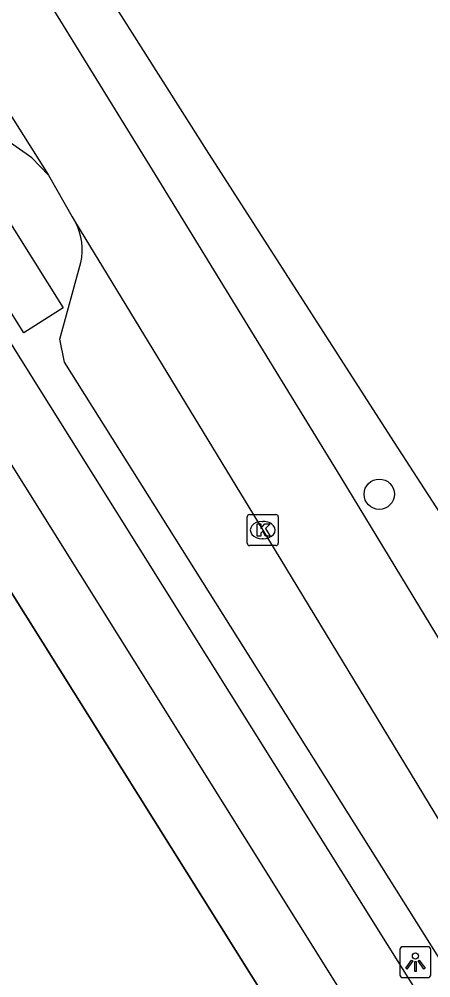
# Model space of a CAD drawing. Extents: x 159280 to 160375, y 384531 to 385872.
# Drawn here: x 160216.24 to 160229.53, y 384964 to 384994.94 of the extents above; entities that cross this region are included whole.
import ezdxf

# ---------------------------------------------------------------- set-up
doc = ezdxf.new("R2010")
doc.units = 0
for name, color, linetype in [('IMGEO_Boom', 7, 'Continuous'), ('IMGEO_Fietspad_gesloten', 7, 'Continuous'), ('IMGEO_Kolk', 7, 'Continuous'), ('IMGEO_Lichtpunt', 7, 'Continuous'), ('IMGEO_Muur', 7, 'Continuous'), ('IMGEO_OVBaan_open', 7, 'Continuous'), ('IMGEO_Parkeervlak_open', 7, 'Continuous'), ('IMGEO_Rijbaan_regionaal_gesloten', 7, 'Continuous'), ('IMGEO_Voetpad_open', 7, 'Continuous')]:
    doc.layers.add(name, color=color, linetype=linetype)

msp = doc.modelspace()

# ---------------------------------------------------------------- linework, layer by layer
at = {"layer": 'IMGEO_Boom'}
msp.add_circle((160227.863, 384979.608), 0.489, dxfattribs=at)
at = {"layer": 'IMGEO_Fietspad_gesloten'}
for points in [[(160166.876, 385059.364), (160179.615, 385038.726), (160198.505, 385008.409), (160203.781, 385000), (160214.678, 384982.63), (160251.676, 384923.535), (160258.549, 384912.567), (160259.224, 384911.491)], [(160256.348, 384920.093), (160253.532, 384924.541), (160216.485, 384983.663), (160210.087, 384993.902)]]:
    msp.add_lwpolyline(points, dxfattribs=at)
at = {"layer": 'IMGEO_Kolk'}
for p, q in [((160223.599, 384978.025), (160223.599, 384978.877)), ((160223.674, 384978.951), (160224.526, 384978.951)), ((160224.6, 384978.877), (160224.6, 384978.025)), ((160224.087, 384978.731), (160224.112, 384978.731)), ((160224.526, 384977.951), (160223.674, 384977.951)), ((160224.11, 384978.171), (160224.085, 384978.171))]:
    msp.add_line(p, q, dxfattribs=at)
for points in [[(160223.599, 384978.025), (160223.599, 384978.877)], [(160223.674, 384978.951), (160224.526, 384978.951)], [(160224.6, 384978.877), (160224.6, 384978.025)], [(160223.92, 384978.651), (160224.043, 384978.651), (160224.043, 384978.5), (160224.173, 384978.651), (160224.337, 384978.651), (160224.191, 384978.5), (160224.344, 384978.251), (160224.192, 384978.251), (160224.107, 384978.415), (160224.043, 384978.348), (160224.043, 384978.251), (160223.92, 384978.251), (160223.92, 384978.651)], [(160224.526, 384977.951), (160223.674, 384977.951)]]:
    msp.add_lwpolyline(points, dxfattribs=at)
for centre, start, end in [((160223.676, 384978.875), 91.552, 178.448), ((160223.676, 384978.875), 91.552, 178.448), ((160224.524, 384978.875), 1.552, 88.448), ((160224.524, 384978.875), 1.552, 88.448), ((160223.676, 384978.027), 181.552, 268.448), ((160223.676, 384978.027), 181.552, 268.448), ((160224.524, 384978.027), 271.552, 358.448), ((160224.524, 384978.027), 271.552, 358.448)]:
    msp.add_arc(centre, 0.0765, start, end, dxfattribs=at)
for centre, major_axis, ratio, start_param, end_param in [((160224.086, 384978.451), (-0.387, 0.002), 0.722429, 4.712389, 7.853982), ((160224.111, 384978.451), (-0.39, 0.002), 0.717154, 1.570796, 4.712389)]:
    msp.add_ellipse(centre, major_axis=major_axis, ratio=ratio, start_param=start_param, end_param=end_param, dxfattribs=at)
at = {"layer": 'IMGEO_Lichtpunt'}
for p, q in [((160229.434, 384965.007), (160228.626, 384965.007)), ((160229.434, 384965.007), (160228.626, 384965.007)), ((160228.532, 384964.912), (160228.532, 384964.105)), ((160228.532, 384964.912), (160228.532, 384964.105)), ((160229.528, 384964.105), (160229.528, 384964.912)), ((160229.528, 384964.105), (160229.528, 384964.912)), ((160228.626, 384964.011), (160229.434, 384964.011)), ((160228.626, 384964.011), (160229.434, 384964.011))]:
    msp.add_line(p, q, dxfattribs=at)
for points in [[(160228.906, 384964.576), (160228.945, 384964.548), (160228.757, 384964.286), (160228.719, 384964.313), (160228.906, 384964.576)], [(160229.008, 384964.528), (160229.055, 384964.528), (160229.055, 384964.206), (160229.008, 384964.206), (160229.008, 384964.528)], [(160229.118, 384964.548), (160229.156, 384964.575), (160229.343, 384964.313), (160229.304, 384964.285), (160229.118, 384964.548)]]:
    msp.add_lwpolyline(points, dxfattribs=at)
msp.add_circle((160229.031, 384964.71), 0.0994, dxfattribs=at)
for centre, start, end in [((160228.626, 384964.912), 90, 180), ((160228.626, 384964.912), 90, 180), ((160229.434, 384964.912), 0, 90), ((160229.434, 384964.912), 0, 90), ((160228.626, 384964.105), 180, 270), ((160228.626, 384964.105), 180, 270), ((160229.434, 384964.105), 270, 0), ((160229.434, 384964.105), 270, 360)]:
    msp.add_arc(centre, 0.0946, start, end, dxfattribs=at)
at = {"layer": 'IMGEO_Muur'}
msp.add_lwpolyline([(160215.923, 384976.53), (160229.457, 384954.96)], dxfattribs=at)
at = {"layer": 'IMGEO_OVBaan_open'}
for points in [[(160200.693, 385015.981), (160201.737, 385014.49), (160210.824, 385000), (160212.881, 384996.719), (160217.183, 384989.898)], [(160217.183, 384989.898), (160216.647, 384990.457), (160211.336, 384994.179), (160211.033, 384994.479), (160211.008, 384994.518)]]:
    msp.add_lwpolyline(points, dxfattribs=at)
at = {"layer": 'IMGEO_Parkeervlak_open'}
msp.add_lwpolyline([(160233.541, 384958.691), (160217.698, 384983.866), (160217.55, 384984.611), (160218.231, 384987.082)], dxfattribs=at)
msp.add_arc((160216.413, 384987.496), 1.865, 347.1718, 28.0814, dxfattribs=at)
at = {"layer": 'IMGEO_Rijbaan_regionaal_gesloten'}
for points in [[(160261.97, 384923.628), (160259.162, 384927.817), (160256.221, 384932.424), (160247.653, 384946.044), (160239.796, 384958.566), (160236.881, 384963.273), (160226.634, 384980.147), (160220.629, 384989.936), (160215.266, 384998.611), (160214.395, 385000), (160204.253, 385016.183), (160194.047, 385031.966), (160189.185, 385039.456), (160178.397, 385056.78)], [(160216.856, 384999.261), (160222.272, 384990.718), (160228.231, 384981.46), (160242.328, 384959.696), (160246.716, 384952.886), (160250.148, 384947.423), (160258.366, 384934.027), (160264.026, 384924.964)], [(160217.183, 384989.898), (160217.944, 384988.561), (160218.058, 384988.374)], [(160218.058, 384988.374), (160224.101, 384978.451), (160234.049, 384962.078), (160246.165, 384942.732), (160256.129, 384926.869), (160258.356, 384923.591)]]:
    msp.add_lwpolyline(points, dxfattribs=at)
at = {"layer": 'IMGEO_Voetpad_open'}
for points in [[(160215.57, 384988.933), (160217.661, 384985.621), (160216.388, 384984.818), (160214.297, 384988.13), (160215.57, 384988.933)], [(160229.457, 384954.96), (160215.923, 384976.53)]]:
    msp.add_lwpolyline(points, dxfattribs=at)

doc.saveas('drawing.dxf')
